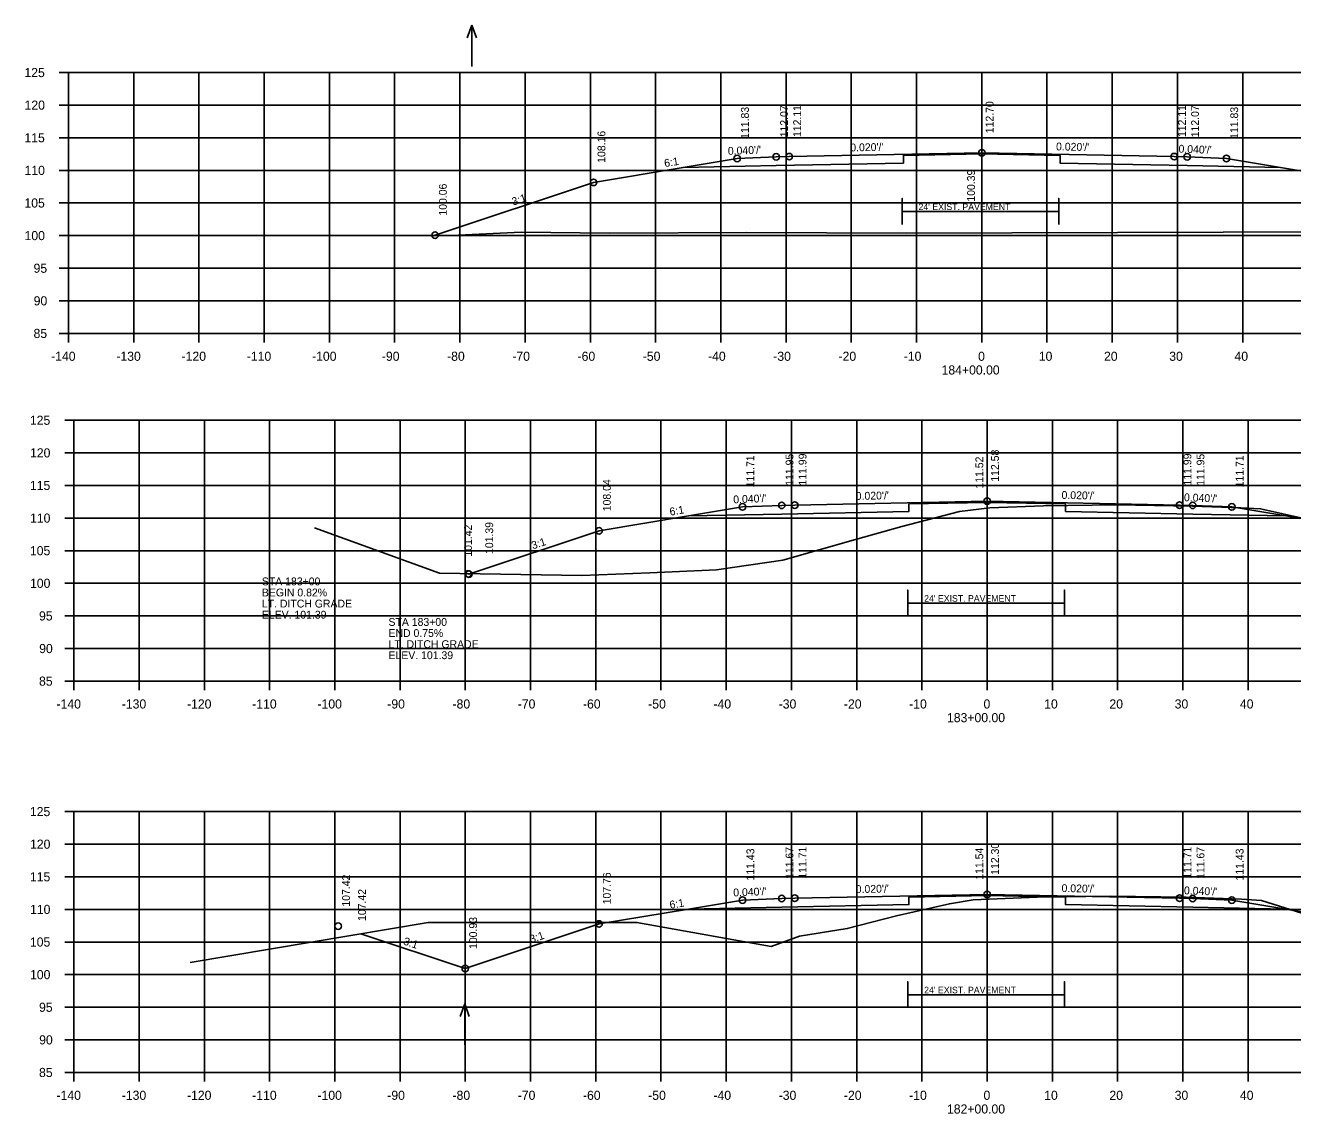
# Model space of a CAD drawing. Extents: x 1175611 to 1176402, y -433344 to -416213.
# Drawn here: x 1175983.7 to 1176178, y -426714.6 to -426547.8 of the extents above; entities that cross this region are included whole.
import ezdxf

# ---------------------------------------------------------------- set-up
doc = ezdxf.new("R2010")
doc.units = 0
doc.layers.add('R_No Plot', color=7, linetype='Continuous')

msp = doc.modelspace()

# ---------------------------------------------------------------- linework, layer by layer
at = {"layer": 'R_No Plot'}
for p, q in [((1176052.17, -426547.78), (1176051.47, -426549.71)), ((1176052.17, -426554.07), (1176052.17, -426547.78)), ((1176052.17, -426547.78), (1176052.87, -426549.71)), ((1175988.94, -426555.02), (1175990.34, -426555.02)), ((1175990.34, -426555.02), (1176270.34, -426555.02)), ((1175990.34, -426595.02), (1175990.34, -426555.02)), ((1175990.34, -426595.02), (1175990.34, -426555.02)), ((1176000.34, -426595.02), (1176000.34, -426555.02)), ((1176010.34, -426595.02), (1176010.34, -426555.02)), ((1176020.34, -426595.02), (1176020.34, -426555.02)), ((1176030.34, -426595.02), (1176030.34, -426555.02)), ((1176040.34, -426595.02), (1176040.34, -426555.02)), ((1176050.34, -426595.02), (1176050.34, -426555.02)), ((1176060.34, -426595.02), (1176060.34, -426555.02)), ((1176070.34, -426595.02), (1176070.34, -426555.02)), ((1176080.34, -426595.02), (1176080.34, -426555.02)), ((1176090.34, -426595.02), (1176090.34, -426555.02)), ((1176100.34, -426595.02), (1176100.34, -426555.02)), ((1176110.34, -426595.02), (1176110.34, -426555.02)), ((1176120.34, -426595.02), (1176120.34, -426555.02)), ((1176130.34, -426595.02), (1176130.34, -426555.02)), ((1176140.34, -426595.02), (1176140.34, -426555.02)), ((1176150.34, -426595.02), (1176150.34, -426555.02)), ((1176160.34, -426595.02), (1176160.34, -426555.02)), ((1176170.34, -426595.02), (1176170.34, -426555.02)), ((1175988.94, -426560.02), (1175990.34, -426560.02)), ((1175990.34, -426560.02), (1176270.34, -426560.02)), ((1175988.94, -426565.02), (1175990.34, -426565.02)), ((1175990.34, -426565.02), (1176270.34, -426565.02)), ((1175988.94, -426570.02), (1175990.34, -426570.02)), ((1175990.34, -426570.02), (1176270.34, -426570.02)), ((1175988.94, -426575.02), (1175990.34, -426575.02)), ((1175990.34, -426575.02), (1176270.34, -426575.02)), ((1176130.15, -426576.33), (1176118.15, -426576.33)), ((1176130.15, -426576.33), (1176142.15, -426576.33)), ((1175988.94, -426580.02), (1175990.34, -426580.02)), ((1175990.34, -426580.02), (1176270.34, -426580.02)), ((1175988.94, -426585.02), (1175990.34, -426585.02)), ((1175990.34, -426585.02), (1176270.34, -426585.02)), ((1175988.94, -426590.02), (1175990.34, -426590.02)), ((1175990.34, -426590.02), (1176270.34, -426590.02)), ((1175988.94, -426595.02), (1175990.34, -426595.02)), ((1175990.34, -426595.02), (1176270.34, -426595.02)), ((1175990.34, -426595.02), (1176270.34, -426595.02)), ((1175990.34, -426596.42), (1175990.34, -426595.02)), ((1176000.34, -426596.42), (1176000.34, -426595.02)), ((1176010.34, -426596.42), (1176010.34, -426595.02)), ((1176020.34, -426596.42), (1176020.34, -426595.02)), ((1176030.34, -426596.42), (1176030.34, -426595.02)), ((1176040.34, -426596.42), (1176040.34, -426595.02)), ((1176050.34, -426596.42), (1176050.34, -426595.02)), ((1176060.34, -426596.42), (1176060.34, -426595.02)), ((1176070.34, -426596.42), (1176070.34, -426595.02)), ((1176080.34, -426596.42), (1176080.34, -426595.02)), ((1176090.34, -426596.42), (1176090.34, -426595.02)), ((1176100.34, -426596.42), (1176100.34, -426595.02)), ((1176110.34, -426596.42), (1176110.34, -426595.02)), ((1176120.34, -426596.42), (1176120.34, -426595.02)), ((1176130.34, -426596.42), (1176130.34, -426595.02)), ((1176140.34, -426596.42), (1176140.34, -426595.02)), ((1176150.34, -426596.42), (1176150.34, -426595.02)), ((1176160.34, -426596.42), (1176160.34, -426595.02)), ((1176170.34, -426596.42), (1176170.34, -426595.02)), ((1175989.77, -426608.33), (1175991.17, -426608.33)), ((1175991.17, -426608.33), (1176271.17, -426608.33)), ((1175991.17, -426648.33), (1175991.17, -426608.33)), ((1175991.17, -426648.33), (1175991.17, -426608.33)), ((1176001.17, -426648.33), (1176001.17, -426608.33)), ((1176011.17, -426648.33), (1176011.17, -426608.33)), ((1176021.17, -426648.33), (1176021.17, -426608.33)), ((1176031.17, -426648.33), (1176031.17, -426608.33)), ((1176041.17, -426648.33), (1176041.17, -426608.33)), ((1176051.17, -426648.33), (1176051.17, -426608.33)), ((1176061.17, -426648.33), (1176061.17, -426608.33)), ((1176071.17, -426648.33), (1176071.17, -426608.33)), ((1176081.17, -426648.33), (1176081.17, -426608.33)), ((1176091.17, -426648.33), (1176091.17, -426608.33)), ((1176101.17, -426648.33), (1176101.17, -426608.33)), ((1176111.17, -426648.33), (1176111.17, -426608.33)), ((1176121.17, -426648.33), (1176121.17, -426608.33)), ((1176131.17, -426648.33), (1176131.17, -426608.33)), ((1176141.17, -426648.33), (1176141.17, -426608.33)), ((1176151.17, -426648.33), (1176151.17, -426608.33)), ((1176161.17, -426648.33), (1176161.17, -426608.33)), ((1176171.17, -426648.33), (1176171.17, -426608.33)), ((1175989.77, -426613.33), (1175991.17, -426613.33)), ((1175991.17, -426613.33), (1176271.17, -426613.33)), ((1175989.77, -426618.33), (1175991.17, -426618.33)), ((1175991.17, -426618.33), (1176271.17, -426618.33)), ((1175989.77, -426623.33), (1175991.17, -426623.33)), ((1175991.17, -426623.33), (1176271.17, -426623.33)), ((1175989.77, -426628.33), (1175991.17, -426628.33)), ((1175991.17, -426628.33), (1176271.17, -426628.33)), ((1175989.77, -426633.33), (1175991.17, -426633.33)), ((1175991.17, -426633.33), (1176271.17, -426633.33)), ((1176131, -426636.37), (1176119, -426636.37)), ((1176131, -426636.37), (1176143, -426636.37)), ((1175989.77, -426638.33), (1175991.17, -426638.33)), ((1175991.17, -426638.33), (1176271.17, -426638.33)), ((1175989.77, -426643.33), (1175991.17, -426643.33)), ((1175991.17, -426643.33), (1176271.17, -426643.33)), ((1175989.77, -426648.33), (1175991.17, -426648.33)), ((1175991.17, -426648.33), (1176271.17, -426648.33)), ((1175991.17, -426648.33), (1176271.17, -426648.33)), ((1175991.17, -426649.73), (1175991.17, -426648.33)), ((1176001.17, -426649.73), (1176001.17, -426648.33)), ((1176011.17, -426649.73), (1176011.17, -426648.33)), ((1176021.17, -426649.73), (1176021.17, -426648.33)), ((1176031.17, -426649.73), (1176031.17, -426648.33)), ((1176041.17, -426649.73), (1176041.17, -426648.33)), ((1176051.17, -426649.73), (1176051.17, -426648.33)), ((1176061.17, -426649.73), (1176061.17, -426648.33)), ((1176071.17, -426649.73), (1176071.17, -426648.33)), ((1176081.17, -426649.73), (1176081.17, -426648.33)), ((1176091.17, -426649.73), (1176091.17, -426648.33)), ((1176101.17, -426649.73), (1176101.17, -426648.33)), ((1176111.17, -426649.73), (1176111.17, -426648.33)), ((1176121.17, -426649.73), (1176121.17, -426648.33)), ((1176131.17, -426649.73), (1176131.17, -426648.33)), ((1176141.17, -426649.73), (1176141.17, -426648.33)), ((1176151.17, -426649.73), (1176151.17, -426648.33)), ((1176161.17, -426649.73), (1176161.17, -426648.33)), ((1176171.17, -426649.73), (1176171.17, -426648.33)), ((1175989.77, -426668.33), (1175991.17, -426668.33)), ((1175991.17, -426668.33), (1176271.17, -426668.33)), ((1175991.17, -426708.33), (1175991.17, -426668.33)), ((1175991.17, -426708.33), (1175991.17, -426668.33)), ((1176001.17, -426708.33), (1176001.17, -426668.33)), ((1176011.17, -426708.33), (1176011.17, -426668.33)), ((1176021.17, -426708.33), (1176021.17, -426668.33)), ((1176031.17, -426708.33), (1176031.17, -426668.33)), ((1176041.17, -426708.33), (1176041.17, -426668.33)), ((1176051.17, -426708.33), (1176051.17, -426668.33)), ((1176061.17, -426708.33), (1176061.17, -426668.33)), ((1176071.17, -426708.33), (1176071.17, -426668.33)), ((1176081.17, -426708.33), (1176081.17, -426668.33)), ((1176091.17, -426708.33), (1176091.17, -426668.33)), ((1176101.17, -426708.33), (1176101.17, -426668.33)), ((1176111.17, -426708.33), (1176111.17, -426668.33)), ((1176121.17, -426708.33), (1176121.17, -426668.33)), ((1176131.17, -426708.33), (1176131.17, -426668.33)), ((1176141.17, -426708.33), (1176141.17, -426668.33)), ((1176151.17, -426708.33), (1176151.17, -426668.33)), ((1176161.17, -426708.33), (1176161.17, -426668.33)), ((1176171.17, -426708.33), (1176171.17, -426668.33)), ((1175989.77, -426673.33), (1175991.17, -426673.33)), ((1175991.17, -426673.33), (1176271.17, -426673.33)), ((1175989.77, -426678.33), (1175991.17, -426678.33)), ((1175991.17, -426678.33), (1176271.17, -426678.33)), ((1175989.77, -426683.33), (1175991.17, -426683.33)), ((1175991.17, -426683.33), (1176271.17, -426683.33)), ((1175989.77, -426688.33), (1175991.17, -426688.33)), ((1175991.17, -426688.33), (1176271.17, -426688.33)), ((1175989.77, -426693.33), (1175991.17, -426693.33)), ((1175991.17, -426693.33), (1176271.17, -426693.33)), ((1176051.08, -426697.82), (1176050.38, -426699.75)), ((1176051.08, -426704.11), (1176051.08, -426697.82)), ((1176051.08, -426697.82), (1176051.78, -426699.75)), ((1176131, -426696.41), (1176119, -426696.41)), ((1176131, -426696.41), (1176143, -426696.41)), ((1175989.77, -426698.33), (1175991.17, -426698.33)), ((1175991.17, -426698.33), (1176271.17, -426698.33)), ((1175989.77, -426703.33), (1175991.17, -426703.33)), ((1175991.17, -426703.33), (1176271.17, -426703.33)), ((1175989.77, -426708.33), (1175991.17, -426708.33)), ((1175991.17, -426708.33), (1176271.17, -426708.33)), ((1175991.17, -426708.33), (1176271.17, -426708.33)), ((1175991.17, -426709.73), (1175991.17, -426708.33)), ((1176001.17, -426709.73), (1176001.17, -426708.33)), ((1176011.17, -426709.73), (1176011.17, -426708.33)), ((1176021.17, -426709.73), (1176021.17, -426708.33)), ((1176031.17, -426709.73), (1176031.17, -426708.33)), ((1176041.17, -426709.73), (1176041.17, -426708.33)), ((1176051.17, -426709.73), (1176051.17, -426708.33)), ((1176061.17, -426709.73), (1176061.17, -426708.33)), ((1176071.17, -426709.73), (1176071.17, -426708.33)), ((1176081.17, -426709.73), (1176081.17, -426708.33)), ((1176091.17, -426709.73), (1176091.17, -426708.33)), ((1176101.17, -426709.73), (1176101.17, -426708.33)), ((1176111.17, -426709.73), (1176111.17, -426708.33)), ((1176121.17, -426709.73), (1176121.17, -426708.33)), ((1176131.17, -426709.73), (1176131.17, -426708.33)), ((1176141.17, -426709.73), (1176141.17, -426708.33)), ((1176151.17, -426709.73), (1176151.17, -426708.33)), ((1176161.17, -426709.73), (1176161.17, -426708.33)), ((1176171.17, -426709.73), (1176171.17, -426708.33))]:
    msp.add_line(p, q, dxfattribs=at)
for points in [[(1176046.53, -426579.96), (1176070.84, -426571.86), (1176084.56, -426569.57), (1176092.84, -426568.19), (1176098.84, -426567.95), (1176100.84, -426567.91), (1176130.34, -426567.32), (1176159.84, -426567.91), (1176161.84, -426567.95), (1176167.84, -426568.19), (1176176.11, -426569.57), (1176189.84, -426571.86), (1176212.97, -426579.57)], [(1176084.56, -426569.57), (1176098.84, -426569.28), (1176118.34, -426568.89), (1176118.34, -426567.73), (1176130.34, -426567.49), (1176142.34, -426567.73), (1176142.34, -426568.89), (1176161.84, -426569.28), (1176176.11, -426569.57)], [(1176118.15, -426576.33), (1176118.15, -426574.33), (1176118.15, -426578.33)], [(1176142.15, -426576.33), (1176142.15, -426574.33), (1176142.15, -426578.33)], [(1176050.06, -426579.94), (1176059.73, -426579.5), (1176073.32, -426579.63), (1176094.31, -426579.55), (1176118.73, -426579.67), (1176232.21, -426579.3), (1176251.53, -426579.22)], [(1176028.05, -426624.83), (1176047.21, -426631.78), (1176069.03, -426632.11), (1176079.48, -426631.72), (1176089.68, -426631.25), (1176099.86, -426629.79), (1176111.01, -426626.63), (1176118.11, -426624.6), (1176126.92, -426622.33), (1176131.58, -426621.76), (1176139.82, -426621.47), (1176150.98, -426621.32), (1176162.64, -426621.48), (1176170.03, -426621.74), (1176173.09, -426621.89), (1176182.92, -426624.1), (1176191.82, -426627.3), (1176206.56, -426630.32), (1176212.85, -426629.6), (1176237.08, -426626.83)], [(1176051.63, -426631.9), (1176051.73, -426631.94), (1176071.67, -426625.29), (1176085.4, -426623), (1176093.67, -426621.62), (1176099.67, -426621.38), (1176101.67, -426621.34), (1176131.17, -426620.75), (1176160.67, -426621.34), (1176162.67, -426621.38), (1176168.67, -426621.62), (1176176.95, -426623), (1176190.67, -426625.29), (1176204.49, -426629.89)], [(1176085.4, -426623), (1176099.67, -426622.71), (1176119.17, -426622.32), (1176119.17, -426621.16), (1176131.17, -426620.92), (1176143.17, -426621.16), (1176143.18, -426622.32), (1176162.67, -426622.71), (1176176.95, -426623)], [(1176119, -426636.37), (1176119, -426634.37), (1176119, -426638.37)], [(1176143, -426636.37), (1176143, -426634.37), (1176143, -426638.37)], [(1176008.99, -426691.45), (1176045.46, -426685.34), (1176077.47, -426685.33), (1176098.06, -426689.01), (1176102.38, -426687.42), (1176109.71, -426686.27), (1176117.28, -426684.34), (1176125.37, -426682.46), (1176129.01, -426681.88), (1176138.83, -426681.45), (1176150, -426681.31), (1176161.69, -426681.46), (1176170.14, -426681.74), (1176173.24, -426681.98), (1176180.4, -426684.19), (1176185.29, -426685.64), (1176200.59, -426689.08), (1176213.47, -426685.34), (1176246.33, -426685.45), (1176267.72, -426685.36), (1176271.17, -426685.47)], [(1176035.16, -426687.06), (1176051.17, -426692.4), (1176071.67, -426685.56), (1176085.4, -426683.28), (1176093.67, -426681.9), (1176099.67, -426681.66), (1176101.67, -426681.62), (1176131.17, -426681.03), (1176160.67, -426681.62), (1176162.67, -426681.66), (1176168.67, -426681.9), (1176176.95, -426683.28), (1176190.67, -426685.56), (1176200.93, -426688.98)], [(1176085.4, -426683.28), (1176099.67, -426682.99), (1176119.17, -426682.6), (1176119.17, -426681.43), (1176131.17, -426681.19), (1176143.17, -426681.43), (1176143.18, -426682.6), (1176162.67, -426682.99), (1176176.95, -426683.28)], [(1176119, -426696.41), (1176119, -426694.41), (1176119, -426698.41)], [(1176143, -426696.41), (1176143, -426694.41), (1176143, -426698.41)]]:
    msp.add_lwpolyline(points, dxfattribs=at)
for centre in [(1176092.84, -426568.19), (1176098.84, -426567.95), (1176100.84, -426567.91), (1176130.34, -426567.32), (1176159.84, -426567.91), (1176161.84, -426567.95), (1176167.84, -426568.19), (1176070.84, -426571.86), (1176046.53, -426579.96), (1176131.17, -426620.75), (1176093.67, -426621.62), (1176099.67, -426621.38), (1176101.67, -426621.34), (1176160.67, -426621.34), (1176162.67, -426621.38), (1176168.67, -426621.62), (1176071.67, -426625.29), (1176051.63, -426631.9), (1176051.73, -426631.94), (1176051.73, -426631.94), (1176093.67, -426681.9), (1176099.67, -426681.66), (1176101.67, -426681.62), (1176131.17, -426681.03), (1176160.67, -426681.62), (1176162.67, -426681.66), (1176168.67, -426681.9), (1176031.69, -426685.91), (1176031.69, -426685.91), (1176071.67, -426685.56), (1176051.17, -426692.4)]:
    msp.add_circle(centre, 0.5, dxfattribs=at)

# ---------------------------------------------------------------- texts
for s, height, p in [('125', 1.4, (1175983.59, -426555.72)), ('120', 1.4, (1175983.61, -426560.72)), ('115', 1.4, (1175983.59, -426565.72)), ('110', 1.4, (1175983.61, -426570.72)), ('105', 1.4, (1175983.59, -426575.72)), ("24' EXIST. PAVEMENT", 1, (1176120.65, -426576.11)), ('100', 1.4, (1175983.61, -426580.72)), ('95', 1.4, (1175984.99, -426585.72)), ('90', 1.4, (1175985.01, -426590.72)), ('85', 1.4, (1175984.99, -426595.72)), ('-140', 1.4, (1175987.68, -426599.22)), ('-130', 1.4, (1175997.68, -426599.22)), ('-120', 1.4, (1176007.68, -426599.22)), ('-110', 1.4, (1176017.68, -426599.22)), ('-100', 1.4, (1176027.68, -426599.22)), ('-90', 1.4, (1176038.38, -426599.22)), ('-80', 1.4, (1176048.38, -426599.22)), ('-70', 1.4, (1176058.38, -426599.22)), ('-60', 1.4, (1176068.38, -426599.22)), ('-50', 1.4, (1176078.38, -426599.22)), ('-40', 1.4, (1176088.38, -426599.22)), ('-30', 1.4, (1176098.38, -426599.22)), ('-20', 1.4, (1176108.38, -426599.22)), ('-10', 1.4, (1176118.38, -426599.22)), ('0', 1.4, (1176129.78, -426599.22)), ('10', 1.4, (1176139.08, -426599.22)), ('20', 1.4, (1176149.08, -426599.22)), ('30', 1.4, (1176159.08, -426599.22)), ('40', 1.4, (1176169.08, -426599.22)), ('184+00.00', 1.4, (1176124.18, -426601.32)), ('125', 1.4, (1175984.43, -426609.03)), ('120', 1.4, (1175984.45, -426614.03)), ('115', 1.4, (1175984.43, -426619.03)), ('110', 1.4, (1175984.45, -426624.03)), ('105', 1.4, (1175984.43, -426629.03)), ('100', 1.4, (1175984.45, -426634.03)), ('STA 183+00', 1.2, (1176019.99, -426633.64)), ('BEGIN 0.82%', 1.2, (1176019.99, -426635.34)), ('LT. DITCH GRADE', 1.2, (1176019.99, -426637.04)), ("24' EXIST. PAVEMENT", 1, (1176121.51, -426636.15)), ('95', 1.4, (1175985.83, -426639.03)), ('ELEV. 101.39', 1.2, (1176019.99, -426638.74)), ('STA 183+00', 1.2, (1176039.4, -426639.86)), ('END 0.75%', 1.2, (1176039.4, -426641.56)), ('90', 1.4, (1175985.85, -426644.03)), ('LT. DITCH GRADE', 1.2, (1176039.4, -426643.26)), ('ELEV. 101.39', 1.2, (1176039.4, -426644.96)), ('85', 1.4, (1175985.83, -426649.03)), ('-140', 1.4, (1175988.51, -426652.53)), ('-130', 1.4, (1175998.51, -426652.53)), ('-120', 1.4, (1176008.51, -426652.53)), ('-110', 1.4, (1176018.51, -426652.53)), ('-100', 1.4, (1176028.51, -426652.53)), ('-90', 1.4, (1176039.21, -426652.53)), ('-80', 1.4, (1176049.21, -426652.53)), ('-70', 1.4, (1176059.21, -426652.53)), ('-60', 1.4, (1176069.21, -426652.53)), ('-50', 1.4, (1176079.21, -426652.53)), ('-40', 1.4, (1176089.21, -426652.53)), ('-30', 1.4, (1176099.21, -426652.53)), ('-20', 1.4, (1176109.21, -426652.53)), ('-10', 1.4, (1176119.21, -426652.53)), ('0', 1.4, (1176130.61, -426652.53)), ('10', 1.4, (1176139.91, -426652.53)), ('20', 1.4, (1176149.91, -426652.53)), ('30', 1.4, (1176159.91, -426652.53)), ('40', 1.4, (1176169.91, -426652.53)), ('183+00.00', 1.4, (1176125.01, -426654.63)), ('125', 1.4, (1175984.43, -426669.03)), ('120', 1.4, (1175984.45, -426674.03)), ('115', 1.4, (1175984.43, -426679.03)), ('110', 1.4, (1175984.45, -426684.03)), ('105', 1.4, (1175984.43, -426689.03)), ('100', 1.4, (1175984.45, -426694.03)), ("24' EXIST. PAVEMENT", 1, (1176121.51, -426696.19)), ('95', 1.4, (1175985.83, -426699.03)), ('90', 1.4, (1175985.85, -426704.03)), ('85', 1.4, (1175985.83, -426709.03)), ('-140', 1.4, (1175988.51, -426712.53)), ('-130', 1.4, (1175998.51, -426712.53)), ('-120', 1.4, (1176008.51, -426712.53)), ('-110', 1.4, (1176018.51, -426712.53)), ('-100', 1.4, (1176028.51, -426712.53)), ('-90', 1.4, (1176039.21, -426712.53)), ('-80', 1.4, (1176049.21, -426712.53)), ('-70', 1.4, (1176059.21, -426712.53)), ('-60', 1.4, (1176069.21, -426712.53)), ('-50', 1.4, (1176079.21, -426712.53)), ('-40', 1.4, (1176089.21, -426712.53)), ('-30', 1.4, (1176099.21, -426712.53)), ('-20', 1.4, (1176109.21, -426712.53)), ('-10', 1.4, (1176119.21, -426712.53)), ('0', 1.4, (1176130.61, -426712.53)), ('10', 1.4, (1176139.91, -426712.53)), ('20', 1.4, (1176149.91, -426712.53)), ('30', 1.4, (1176159.91, -426712.53)), ('40', 1.4, (1176169.91, -426712.53)), ('182+00.00', 1.4, (1176125.01, -426714.63))]:
    msp.add_text(s, height=height, dxfattribs=at).set_placement(p)
for s, rotation, p in [('112.70', 90, (1176132.14, -426564.32)), ('111.83', 90, (1176094.64, -426565.19)), ('112.07', 90, (1176100.64, -426564.95)), ('112.11', 90, (1176102.64, -426564.91)), ('112.11', 90, (1176161.64, -426564.91)), ('112.07', 90, (1176163.64, -426564.95)), ('111.83', 90, (1176169.64, -426565.19)), ('108.16', 90, (1176072.64, -426568.86)), ("0.020'/'", 1.1458, (1176110.2, -426567.12)), ("0.020'/'", 358.8542, (1176141.72, -426566.95)), ("0.040'/'", 2.2906, (1176091.44, -426567.65)), ("0.040'/'", 357.7094, (1176160.48, -426567.29)), ('6:1', 9.4623, (1176081.76, -426569.53)), ('100.39', 90, (1176129.3, -426574.82)), ('100.06', 90, (1176048.33, -426576.96)), ('3:1', 18.4349, (1176058.53, -426575.43)), ('111.71', 90, (1176095.47, -426618.62)), ('111.95', 90, (1176101.47, -426618.38)), ('111.99', 90, (1176103.47, -426618.34)), ('111.52', 90, (1176130.57, -426618.81)), ('112.58', 90, (1176132.97, -426617.75)), ('111.99', 90, (1176162.47, -426618.34)), ('111.95', 90, (1176164.47, -426618.38)), ('111.71', 90, (1176170.47, -426618.62)), ('108.04', 90, (1176073.47, -426622.29)), ("0.040'/'", 2.2906, (1176092.27, -426621.08)), ("0.020'/'", 1.1458, (1176111.03, -426620.55)), ("0.020'/'", 358.8542, (1176142.56, -426620.38)), ("0.040'/'", 357.7094, (1176161.32, -426620.73)), ('6:1', 9.4623, (1176082.59, -426622.96)), ('101.39', 90, (1176055.44, -426628.84)), ('101.42', 90, (1176052.2, -426629.25)), ('3:1', 18.4349, (1176061.54, -426628.14)), ('111.43', 90, (1176095.47, -426678.9)), ('111.67', 90, (1176101.47, -426678.66)), ('111.71', 90, (1176103.47, -426678.62)), ('111.54', 90, (1176130.57, -426678.78)), ('112.30', 90, (1176132.97, -426678.03)), ('111.71', 90, (1176162.47, -426678.62)), ('111.67', 90, (1176164.47, -426678.66)), ('111.43', 90, (1176170.47, -426678.9)), ('107.42', 90, (1176033.49, -426682.91)), ('107.76', 90, (1176073.47, -426682.56)), ('107.42', 90, (1176035.94, -426685.11)), ("0.040'/'", 2.2906, (1176092.27, -426681.35)), ("0.020'/'", 1.1458, (1176111.03, -426680.83)), ("0.020'/'", 358.8542, (1176142.56, -426680.66)), ("0.040'/'", 357.7094, (1176161.32, -426681)), ('6:1', 9.4623, (1176082.59, -426683.24)), ('100.93', 90, (1176052.97, -426689.4)), ('3:1', 341.5651, (1176041.58, -426688.68)), ('3:1', 18.4349, (1176061.26, -426688.51))]:
    msp.add_text(s, height=1.2, rotation=rotation, dxfattribs=at).set_placement(p)

doc.saveas('drawing.dxf')
